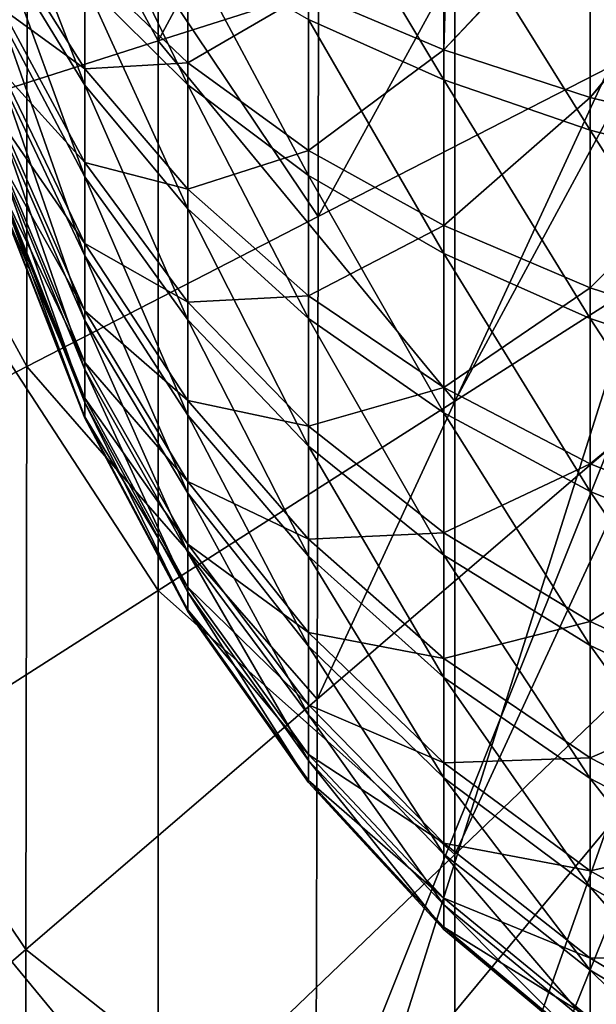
# Model space of a CAD drawing. Header units: millimetres. Extents: x -41 to 11, y -3 to 963.
# Tile 352 of 656: x -36 to -31, y 327 to 335. Entities that reach past the tile are written whole.
import ezdxf

# ---------------------------------------------------------------- set-up
doc = ezdxf.new("R2010")
doc.units = ezdxf.units.MM
doc.header["$LTSCALE"] = 65.185185
for name, color, linetype in [('2925', 7, 'CONTINUOUS'), ('2929', 7, 'CONTINUOUS'), ('3145', 7, 'CONTINUOUS'), ('3149', 7, 'CONTINUOUS'), ('3321', 7, 'CONTINUOUS'), ('3323', 7, 'CONTINUOUS'), ('3384', 7, 'CONTINUOUS'), ('3385', 7, 'CONTINUOUS'), ('691', 7, 'CONTINUOUS')]:
    doc.layers.add(name, color=color, linetype=linetype)

msp = doc.modelspace()

# ---------------------------------------------------------------- linework, layer by layer
at = {"layer": '2925', "linetype": 'Continuous'}
for points in [[(-34.6518, 335.1981, 80.9893), (-34.6518, 340, 81.0257), (-37.2415, 334.3731, 85.5088), (-34.6518, 335.1981, 80.9893)], [(-37.2415, 334.3731, 85.5088), (-34.6518, 340, 81.0257), (-37.2415, 340, 85.53), (-37.2415, 334.3731, 85.5088)], [(-32.062, 336.0227, 76.4698), (-32.062, 340, 76.5214), (-34.6518, 335.1981, 80.9893), (-32.062, 336.0227, 76.4698)], [(-34.6518, 335.1981, 80.9893), (-32.062, 340, 76.5214), (-34.6518, 340, 81.0257), (-34.6518, 335.1981, 80.9893)], [(-32.062, 332.0528, 76.3154), (-29.4723, 336.8466, 71.9503), (-32.062, 336.0227, 76.4698), (-32.062, 332.0528, 76.3154)], [(-29.4723, 333.7029, 71.7504), (-29.4723, 336.8466, 71.9503), (-32.062, 332.0528, 76.3154), (-29.4723, 333.7029, 71.7504)], [(-32.062, 332.0528, 76.3154), (-32.062, 336.0227, 76.4698), (-34.6518, 335.1981, 80.9893), (-32.062, 332.0528, 76.3154)], [(-34.6518, 330.4012, 80.8803), (-34.6518, 335.1981, 80.9893), (-37.2415, 334.3731, 85.5088), (-34.6518, 330.4012, 80.8803)], [(-34.6518, 330.4012, 80.8803), (-32.062, 332.0528, 76.3154), (-34.6518, 335.1981, 80.9893), (-34.6518, 330.4012, 80.8803)], [(-37.2415, 328.7487, 85.4452), (-34.6518, 330.4012, 80.8803), (-37.2415, 334.3731, 85.5088), (-37.2415, 328.7487, 85.4452)], [(-32.062, 328.0976, 76.0589), (-29.4723, 333.7029, 71.7504), (-32.062, 332.0528, 76.3154), (-32.062, 328.0976, 76.0589)], [(-29.4723, 330.5787, 71.4183), (-29.4723, 333.7029, 71.7504), (-32.062, 328.0976, 76.0589), (-29.4723, 330.5787, 71.4183)], [(-32.062, 328.0976, 76.0589), (-32.062, 332.0528, 76.3154), (-34.6518, 330.4012, 80.8803), (-32.062, 328.0976, 76.0589)], [(-32.062, 324.1643, 75.7017), (-29.4723, 330.5787, 71.4183), (-32.062, 328.0976, 76.0589), (-32.062, 324.1643, 75.7017)], [(-29.4723, 327.4836, 70.956), (-29.4723, 330.5787, 71.4183), (-32.062, 324.1643, 75.7017), (-29.4723, 327.4836, 70.956)], [(-34.6518, 325.6143, 80.6992), (-34.6518, 330.4012, 80.8803), (-37.2415, 328.7487, 85.4452), (-34.6518, 325.6143, 80.6992)], [(-34.6518, 325.6143, 80.6992), (-32.062, 328.0976, 76.0589), (-34.6518, 330.4012, 80.8803), (-34.6518, 325.6143, 80.6992)], [(-37.2415, 323.1297, 85.3396), (-34.6518, 325.6143, 80.6992), (-37.2415, 328.7487, 85.4452), (-37.2415, 323.1297, 85.3396)], [(-32.062, 324.1643, 75.7017), (-32.062, 328.0976, 76.0589), (-34.6518, 325.6143, 80.6992), (-32.062, 324.1643, 75.7017)], [(-29.4723, 324.4269, 70.3659), (-29.4723, 327.4836, 70.956), (-32.062, 320.2602, 75.2457), (-29.4723, 324.4269, 70.3659)], [(-32.062, 320.2602, 75.2457), (-29.4723, 327.4836, 70.956), (-32.062, 324.1643, 75.7017), (-32.062, 320.2602, 75.2457)]]:
    msp.add_3dface(points, dxfattribs=at)
at = {"layer": '2929', "linetype": 'Continuous'}
for points in [[(-34.6518, 340, 20.9743), (-34.6518, 335.1981, 21.0107), (-37.2415, 340, 16.47), (-34.6518, 340, 20.9743)], [(-37.2415, 340, 16.47), (-34.6518, 335.1981, 21.0107), (-37.2415, 334.3731, 16.4912), (-37.2415, 340, 16.47)], [(-34.6518, 340, 20.9743), (-32.062, 336.0227, 25.5302), (-34.6518, 335.1981, 21.0107), (-34.6518, 340, 20.9743)], [(-29.4723, 336.8466, 30.0497), (-29.4723, 333.7029, 30.2496), (-32.062, 332.0528, 25.6846), (-29.4723, 336.8466, 30.0497)], [(-32.062, 336.0227, 25.5302), (-29.4723, 336.8466, 30.0497), (-32.062, 332.0528, 25.6846), (-32.062, 336.0227, 25.5302)], [(-32.062, 336.0227, 25.5302), (-32.062, 332.0528, 25.6846), (-34.6518, 335.1981, 21.0107), (-32.062, 336.0227, 25.5302)], [(-34.6518, 335.1981, 21.0107), (-34.6518, 330.4012, 21.1197), (-37.2415, 334.3731, 16.4912), (-34.6518, 335.1981, 21.0107)], [(-34.6518, 335.1981, 21.0107), (-32.062, 332.0528, 25.6846), (-34.6518, 330.4012, 21.1197), (-34.6518, 335.1981, 21.0107)], [(-37.2415, 334.3731, 16.4912), (-34.6518, 330.4012, 21.1197), (-37.2415, 328.7487, 16.5548), (-37.2415, 334.3731, 16.4912)], [(-29.4723, 333.7029, 30.2496), (-29.4723, 330.5787, 30.5817), (-32.062, 328.0976, 25.9411), (-29.4723, 333.7029, 30.2496)], [(-32.062, 332.0528, 25.6846), (-29.4723, 333.7029, 30.2496), (-32.062, 328.0976, 25.9411), (-32.062, 332.0528, 25.6846)], [(-32.062, 332.0528, 25.6846), (-32.062, 328.0976, 25.9411), (-34.6518, 330.4012, 21.1197), (-32.062, 332.0528, 25.6846)], [(-29.4723, 330.5787, 30.5817), (-29.4723, 327.4836, 31.044), (-32.062, 324.1643, 26.2983), (-29.4723, 330.5787, 30.5817)], [(-32.062, 328.0976, 25.9411), (-29.4723, 330.5787, 30.5817), (-32.062, 324.1643, 26.2983), (-32.062, 328.0976, 25.9411)], [(-34.6518, 330.4012, 21.1197), (-34.6518, 325.6143, 21.3008), (-37.2415, 328.7487, 16.5548), (-34.6518, 330.4012, 21.1197)], [(-34.6518, 330.4012, 21.1197), (-32.062, 328.0976, 25.9411), (-34.6518, 325.6143, 21.3008), (-34.6518, 330.4012, 21.1197)], [(-37.2415, 328.7487, 16.5548), (-34.6518, 325.6143, 21.3008), (-37.2415, 323.1297, 16.6604), (-37.2415, 328.7487, 16.5548)], [(-32.062, 328.0976, 25.9411), (-32.062, 324.1643, 26.2983), (-34.6518, 325.6143, 21.3008), (-32.062, 328.0976, 25.9411)], [(-29.4723, 327.4836, 31.044), (-29.4723, 324.4269, 31.6341), (-32.062, 320.2602, 26.7543), (-29.4723, 327.4836, 31.044)], [(-32.062, 324.1643, 26.2983), (-29.4723, 327.4836, 31.044), (-32.062, 320.2602, 26.7543), (-32.062, 324.1643, 26.2983)]]:
    msp.add_3dface(points, dxfattribs=at)
at = {"layer": '3145', "linetype": 'Continuous'}
for points in [[(-33.2561, 333.6644, 26.1388), (-30.7066, 338.3215, 30.4624), (-33.2513, 337.8868, 26.0323), (-33.2561, 333.6644, 26.1388)], [(-30.7128, 334.9692, 30.5993), (-30.7066, 338.3215, 30.4624), (-33.2561, 333.6644, 26.1388), (-30.7128, 334.9692, 30.5993)], [(-33.2561, 333.6644, 26.1388), (-33.2513, 337.8868, 26.0323), (-35.796, 337.4507, 21.6022), (-33.2561, 333.6644, 26.1388)], [(-35.7998, 332.3551, 21.6774), (-35.796, 337.4507, 21.6022), (-38.3408, 337.0134, 17.172), (-35.7998, 332.3551, 21.6774)], [(-35.7998, 332.3551, 21.6774), (-33.2561, 333.6644, 26.1388), (-35.796, 337.4507, 21.6022), (-35.7998, 332.3551, 21.6774)], [(-38.3437, 331.0418, 17.2152), (-35.7998, 332.3551, 21.6774), (-38.3408, 337.0134, 17.172), (-38.3437, 331.0418, 17.2152)], [(-33.265, 329.4539, 26.3516), (-30.7128, 334.9692, 30.5993), (-33.2561, 333.6644, 26.1388), (-33.265, 329.4539, 26.3516)], [(-30.7243, 331.6315, 30.8733), (-30.7128, 334.9692, 30.5993), (-33.265, 329.4539, 26.3516), (-30.7243, 331.6315, 30.8733)], [(-33.265, 329.4539, 26.3516), (-33.2561, 333.6644, 26.1388), (-35.7998, 332.3551, 21.6774), (-33.265, 329.4539, 26.3516)], [(-35.8069, 327.2682, 21.8276), (-35.7998, 332.3551, 21.6774), (-38.3437, 331.0418, 17.2152), (-35.8069, 327.2682, 21.8276)], [(-35.8069, 327.2682, 21.8276), (-33.265, 329.4539, 26.3516), (-35.7998, 332.3551, 21.6774), (-35.8069, 327.2682, 21.8276)], [(-33.2772, 325.2633, 26.6707), (-30.7243, 331.6315, 30.8733), (-33.265, 329.4539, 26.3516), (-33.2772, 325.2633, 26.6707)], [(-30.7394, 328.3185, 31.2849), (-30.7243, 331.6315, 30.8733), (-33.2772, 325.2633, 26.6707), (-30.7394, 328.3185, 31.2849)], [(-38.3494, 325.0755, 17.3016), (-35.8069, 327.2682, 21.8276), (-38.3437, 331.0418, 17.2152), (-38.3494, 325.0755, 17.3016)], [(-33.2772, 325.2633, 26.6707), (-33.265, 329.4539, 26.3516), (-35.8069, 327.2682, 21.8276), (-33.2772, 325.2633, 26.6707)], [(-33.2915, 321.1006, 27.0956), (-30.7394, 328.3185, 31.2849), (-33.2772, 325.2633, 26.6707), (-33.2915, 321.1006, 27.0956)], [(-30.7565, 325.0402, 31.8339), (-30.7394, 328.3185, 31.2849), (-33.2915, 321.1006, 27.0956), (-30.7565, 325.0402, 31.8339)], [(-35.8167, 322.1957, 22.0526), (-35.8069, 327.2682, 21.8276), (-38.3494, 325.0755, 17.3016), (-35.8167, 322.1957, 22.0526)], [(-35.8167, 322.1957, 22.0526), (-33.2772, 325.2633, 26.6707), (-35.8069, 327.2682, 21.8276), (-35.8167, 322.1957, 22.0526)]]:
    msp.add_3dface(points, dxfattribs=at)
at = {"layer": '3149', "linetype": 'Continuous'}
for points in [[(-30.7066, 338.3214, 71.5376), (-30.7128, 334.9692, 71.4007), (-33.2561, 333.6644, 75.8612), (-30.7066, 338.3214, 71.5376)], [(-33.2513, 337.8868, 75.9677), (-30.7066, 338.3214, 71.5376), (-33.2561, 333.6644, 75.8612), (-33.2513, 337.8868, 75.9677)], [(-33.2513, 337.8868, 75.9677), (-33.2561, 333.6644, 75.8612), (-35.796, 337.4508, 80.3978), (-33.2513, 337.8868, 75.9677)], [(-35.796, 337.4508, 80.3978), (-35.7998, 332.3552, 80.3226), (-38.3408, 337.0134, 84.828), (-35.796, 337.4508, 80.3978)], [(-35.796, 337.4508, 80.3978), (-33.2561, 333.6644, 75.8612), (-35.7998, 332.3552, 80.3226), (-35.796, 337.4508, 80.3978)], [(-38.3408, 337.0134, 84.828), (-35.7998, 332.3552, 80.3226), (-38.3437, 331.0419, 84.7848), (-38.3408, 337.0134, 84.828)], [(-33.2561, 333.6644, 75.8612), (-30.7128, 334.9692, 71.4007), (-33.265, 329.4539, 75.6484), (-33.2561, 333.6644, 75.8612)], [(-30.7128, 334.9692, 71.4007), (-30.7243, 331.6315, 71.1267), (-33.265, 329.4539, 75.6484), (-30.7128, 334.9692, 71.4007)], [(-33.2561, 333.6644, 75.8612), (-33.265, 329.4539, 75.6484), (-35.7998, 332.3552, 80.3226), (-33.2561, 333.6644, 75.8612)], [(-35.7998, 332.3552, 80.3226), (-35.8069, 327.2682, 80.1724), (-38.3437, 331.0419, 84.7848), (-35.7998, 332.3552, 80.3226)], [(-35.7998, 332.3552, 80.3226), (-33.265, 329.4539, 75.6484), (-35.8069, 327.2682, 80.1724), (-35.7998, 332.3552, 80.3226)], [(-30.7243, 331.6315, 71.1267), (-30.7394, 328.3185, 70.7151), (-33.2772, 325.2634, 75.3293), (-30.7243, 331.6315, 71.1267)], [(-33.265, 329.4539, 75.6484), (-30.7243, 331.6315, 71.1267), (-33.2772, 325.2634, 75.3293), (-33.265, 329.4539, 75.6484)], [(-38.3437, 331.0419, 84.7848), (-35.8069, 327.2682, 80.1724), (-38.3494, 325.0755, 84.6984), (-38.3437, 331.0419, 84.7848)], [(-33.265, 329.4539, 75.6484), (-33.2772, 325.2634, 75.3293), (-35.8069, 327.2682, 80.1724), (-33.265, 329.4539, 75.6484)], [(-30.7394, 328.3185, 70.7151), (-30.7565, 325.0402, 70.1661), (-33.2915, 321.1006, 74.9044), (-30.7394, 328.3185, 70.7151)], [(-33.2772, 325.2634, 75.3293), (-30.7394, 328.3185, 70.7151), (-33.2915, 321.1006, 74.9044), (-33.2772, 325.2634, 75.3293)], [(-35.8069, 327.2682, 80.1724), (-35.8167, 322.1957, 79.9474), (-38.3494, 325.0755, 84.6984), (-35.8069, 327.2682, 80.1724)], [(-35.8069, 327.2682, 80.1724), (-33.2772, 325.2634, 75.3293), (-35.8167, 322.1957, 79.9474), (-35.8069, 327.2682, 80.1724)]]:
    msp.add_3dface(points, dxfattribs=at)
at = {"layer": '3321', "linetype": 'Continuous'}
for points in [[(9.125, 297.5, 93.5), (9.125, 382.5, 93.5), (-40.875, 297.5, 93.5), (9.125, 297.5, 93.5)], [(9.125, 382.5, 93.5), (-40.875, 382.5, 93.5), (-40.875, 297.5, 93.5), (9.125, 382.5, 93.5)]]:
    msp.add_3dface(points, dxfattribs=at)
at = {"layer": '3323', "linetype": 'Continuous'}
for points in [[(-40.875, 382.5, 8.5), (9.125, 297.5, 8.5), (-40.875, 297.5, 8.5), (-40.875, 382.5, 8.5)], [(9.125, 382.5, 8.5), (9.125, 297.5, 8.5), (-40.875, 382.5, 8.5), (9.125, 382.5, 8.5)]]:
    msp.add_3dface(points, dxfattribs=at)
at = {"layer": '3384', "linetype": 'Continuous'}
for points in [[(-40.875, 300.2, 90.8), (-40.875, 379.8, 90.8), (-15.675, 300.2, 90.8), (-40.875, 300.2, 90.8)], [(-40.875, 379.8, 90.8), (-15.675, 379.8, 90.8), (-15.675, 300.2, 90.8), (-40.875, 379.8, 90.8)]]:
    msp.add_3dface(points, dxfattribs=at)
at = {"layer": '3385', "linetype": 'Continuous'}
for points in [[(-15.675, 379.8, 11.2), (-40.875, 300.2, 11.2), (-15.675, 300.2, 11.2), (-15.675, 379.8, 11.2)], [(-40.875, 379.8, 11.2), (-40.875, 300.2, 11.2), (-15.675, 379.8, 11.2), (-40.875, 379.8, 11.2)]]:
    msp.add_3dface(points, dxfattribs=at)
at = {"layer": '691', "linetype": 'Continuous'}
for points in [[(-32.1594, 336.4689, 38.9279), (-32.1594, 334.858, 39.5212), (-33.3411, 336.8299, 40.162), (-32.1594, 336.4689, 38.9279)], [(-33.3411, 336.8299, 40.162), (-32.1594, 334.858, 39.5212), (-33.3411, 335.3836, 40.6946), (-33.3411, 336.8299, 40.162)], [(-36.0167, 336.6912, 45.6958), (-35.2933, 334.8114, 44.7686), (-36.0167, 335.9998, 46.1958), (-36.0167, 336.6912, 45.6958)], [(-35.2933, 335.7082, 44.1201), (-35.2933, 334.8114, 44.7686), (-36.0167, 336.6912, 45.6958), (-35.2933, 335.7082, 44.1201)], [(-34.3945, 335.9948, 42.0591), (-34.3945, 334.8147, 42.6878), (-35.2933, 336.685, 43.5998), (-34.3945, 335.9948, 42.0591)], [(-35.2933, 336.685, 43.5998), (-34.3945, 334.8147, 42.6878), (-35.2933, 335.7082, 44.1201), (-35.2933, 336.685, 43.5998)], [(-32.1594, 335.1206, 62.5929), (-32.1595, 336.7446, 63.1492), (-33.3411, 335.6194, 61.4078), (-32.1594, 335.1206, 62.5929)], [(-32.1595, 336.7446, 63.1492), (-32.1594, 335.1206, 62.5929), (-32.1116, 336.7329, 63.1931), (-32.1595, 336.7446, 63.1492)], [(-32.1116, 336.7329, 63.1931), (-32.1594, 335.1206, 62.5929), (-30.8965, 336.4704, 64.1728), (-32.1116, 336.7329, 63.1931)], [(-32.1594, 335.1206, 62.5929), (-30.8824, 336.4677, 64.1827), (-30.8965, 336.4704, 64.1728), (-32.1594, 335.1206, 62.5929)], [(-32.1594, 336.4689, 38.9279), (-30.8823, 334.4205, 38.5447), (-32.1594, 334.858, 39.5212), (-32.1594, 336.4689, 38.9279)], [(-30.8823, 336.1685, 37.901), (-30.8823, 334.4205, 38.5447), (-32.1594, 336.4689, 38.9279), (-30.8823, 336.1685, 37.901)], [(-30.8823, 334.7055, 63.5791), (-30.8824, 336.4677, 64.1827), (-32.1594, 335.1206, 62.5929), (-30.8823, 334.7055, 63.5791)], [(-30.8824, 336.4677, 64.1827), (-30.8823, 334.7055, 63.5791), (-29.5995, 336.2558, 64.9734), (-30.8824, 336.4677, 64.1827)], [(-30.8823, 334.7055, 63.5791), (-29.5447, 336.248, 65.0025), (-29.5995, 336.2558, 64.9734), (-30.8823, 334.7055, 63.5791)], [(-34.3945, 335.0053, 59.4281), (-34.3945, 336.1994, 60.0297), (-35.2933, 335.866, 57.9758), (-34.3945, 335.0053, 59.4281)], [(-34.3945, 335.0053, 59.4281), (-33.3411, 335.6194, 61.4078), (-34.3945, 336.1994, 60.0297), (-34.3945, 335.0053, 59.4281)], [(-29.5436, 334.3761, 64.3617), (-29.5447, 336.248, 65.0025), (-30.8823, 334.7055, 63.5791), (-29.5436, 334.3761, 64.3617)], [(-29.5436, 335.9301, 37.086), (-29.5436, 334.0734, 37.7697), (-30.8823, 336.1685, 37.901), (-29.5436, 335.9301, 37.086)], [(-30.8823, 336.1685, 37.901), (-29.5436, 334.0734, 37.7697), (-30.8823, 334.4205, 38.5447), (-30.8823, 336.1685, 37.901)], [(-36.0167, 335.48, 55.3188), (-35.2933, 334.9546, 57.3479), (-36.0167, 336.1101, 55.894), (-36.0167, 335.48, 55.3188)], [(-35.2933, 334.9546, 57.3479), (-35.2933, 335.866, 57.9758), (-36.0167, 336.1101, 55.894), (-35.2933, 334.9546, 57.3479)], [(-36.0167, 335.9998, 46.1958), (-35.2933, 334.0112, 45.5332), (-36.0167, 335.3828, 46.7852), (-36.0167, 335.9998, 46.1958)], [(-35.2933, 334.8114, 44.7686), (-35.2933, 334.0112, 45.5332), (-36.0167, 335.9998, 46.1958), (-35.2933, 334.8114, 44.7686)], [(-33.3411, 335.3836, 40.6946), (-33.3411, 334.0234, 41.4192), (-34.3945, 335.9948, 42.0591), (-33.3411, 335.3836, 40.6946)], [(-34.3945, 335.9948, 42.0591), (-33.3411, 334.0234, 41.4192), (-34.3945, 334.8147, 42.6878), (-34.3945, 335.9948, 42.0591)], [(-35.2933, 334.9546, 57.3479), (-34.3945, 335.0053, 59.4281), (-35.2933, 335.866, 57.9758), (-35.2933, 334.9546, 57.3479)], [(-34.3945, 334.8147, 42.6878), (-34.3945, 333.7311, 43.4712), (-35.2933, 335.7082, 44.1201), (-34.3945, 334.8147, 42.6878)], [(-35.2933, 335.7082, 44.1201), (-34.3945, 333.7311, 43.4712), (-35.2933, 334.8114, 44.7686), (-35.2933, 335.7082, 44.1201)], [(-33.3411, 334.243, 60.7143), (-33.3411, 335.6194, 61.4078), (-34.3945, 335.0053, 59.4281), (-33.3411, 334.243, 60.7143)], [(-33.3411, 334.243, 60.7143), (-32.1594, 335.1206, 62.5929), (-33.3411, 335.6194, 61.4078), (-33.3411, 334.243, 60.7143)], [(-36.0167, 334.934, 54.6631), (-35.2933, 334.1372, 56.6017), (-36.0167, 335.48, 55.3188), (-36.0167, 334.934, 54.6631)], [(-35.2933, 334.1372, 56.6017), (-35.2933, 334.9546, 57.3479), (-36.0167, 335.48, 55.3188), (-35.2933, 334.1372, 56.6017)], [(-36.0167, 335.3828, 46.7852), (-35.2933, 333.3226, 46.3996), (-36.0167, 334.8519, 47.4532), (-36.0167, 335.3828, 46.7852)], [(-35.2933, 334.0112, 45.5332), (-35.2933, 333.3226, 46.3996), (-36.0167, 335.3828, 46.7852), (-35.2933, 334.0112, 45.5332)], [(-32.1594, 334.858, 39.5212), (-32.1594, 333.3428, 40.3283), (-33.3411, 335.3836, 40.6946), (-32.1594, 334.858, 39.5212)], [(-33.3411, 335.3836, 40.6946), (-32.1594, 333.3428, 40.3283), (-33.3411, 334.0234, 41.4192), (-33.3411, 335.3836, 40.6946)], [(-32.1594, 333.5875, 61.8205), (-32.1594, 335.1206, 62.5929), (-33.3411, 334.243, 60.7143), (-32.1594, 333.5875, 61.8205)], [(-32.1594, 333.5875, 61.8205), (-30.8823, 334.7055, 63.5791), (-32.1594, 335.1206, 62.5929), (-32.1594, 333.5875, 61.8205)], [(-34.3945, 333.9042, 58.6695), (-34.3945, 335.0053, 59.4281), (-35.2933, 334.9546, 57.3479), (-34.3945, 333.9042, 58.6695)], [(-34.3945, 333.9042, 58.6695), (-33.3411, 334.243, 60.7143), (-34.3945, 335.0053, 59.4281), (-34.3945, 333.9042, 58.6695)], [(-36.0167, 334.4824, 53.9391), (-35.2933, 333.4291, 55.7513), (-36.0167, 334.934, 54.6631), (-36.0167, 334.4824, 53.9391)], [(-35.2933, 333.4291, 55.7513), (-35.2933, 334.1372, 56.6017), (-36.0167, 334.934, 54.6631), (-35.2933, 333.4291, 55.7513)], [(-35.2933, 334.1372, 56.6017), (-34.3945, 333.9042, 58.6695), (-35.2933, 334.9546, 57.3479), (-35.2933, 334.1372, 56.6017)], [(-35.2933, 333.3226, 46.3996), (-35.2933, 332.7584, 47.3516), (-36.0167, 334.8519, 47.4532), (-35.2933, 333.3226, 46.3996)], [(-36.0167, 334.8519, 47.4532), (-35.2933, 332.7584, 47.3516), (-36.0167, 334.4169, 48.1872), (-36.0167, 334.8519, 47.4532)], [(-35.2933, 334.8114, 44.7686), (-34.3945, 332.7644, 44.395), (-35.2933, 334.0112, 45.5332), (-35.2933, 334.8114, 44.7686)], [(-34.3945, 333.7311, 43.4712), (-34.3945, 332.7644, 44.395), (-35.2933, 334.8114, 44.7686), (-34.3945, 333.7311, 43.4712)], [(-33.3411, 334.0234, 41.4192), (-33.3411, 332.7745, 42.3223), (-34.3945, 334.8147, 42.6878), (-33.3411, 334.0234, 41.4192)], [(-34.3945, 334.8147, 42.6878), (-33.3411, 332.7745, 42.3223), (-34.3945, 333.7311, 43.4712), (-34.3945, 334.8147, 42.6878)], [(-32.1594, 334.858, 39.5212), (-30.8823, 332.7765, 39.4204), (-32.1594, 333.3428, 40.3283), (-32.1594, 334.858, 39.5212)], [(-30.8823, 334.4205, 38.5447), (-30.8823, 332.7765, 39.4204), (-32.1594, 334.858, 39.5212), (-30.8823, 334.4205, 38.5447)], [(-30.8823, 333.042, 62.741), (-30.8823, 334.7055, 63.5791), (-32.1594, 333.5875, 61.8205), (-30.8823, 333.042, 62.741)], [(-30.8823, 333.042, 62.741), (-29.5436, 334.3761, 64.3617), (-30.8823, 334.7055, 63.5791), (-30.8823, 333.042, 62.741)], [(-36.0167, 334.1336, 53.1604), (-35.2933, 332.8433, 54.8123), (-36.0167, 334.4824, 53.9391), (-36.0167, 334.1336, 53.1604)], [(-35.2933, 332.8433, 54.8123), (-35.2933, 333.4291, 55.7513), (-36.0167, 334.4824, 53.9391), (-35.2933, 332.8433, 54.8123)], [(-35.2933, 332.7584, 47.3516), (-35.2933, 332.329, 48.3717), (-36.0167, 334.4169, 48.1872), (-35.2933, 332.7584, 47.3516)], [(-36.0167, 334.4169, 48.1872), (-35.2933, 332.329, 48.3717), (-36.0167, 334.0859, 48.9737), (-36.0167, 334.4169, 48.1872)], [(-30.8823, 334.4205, 38.5447), (-29.5436, 332.3271, 38.7), (-30.8823, 332.7765, 39.4204), (-30.8823, 334.4205, 38.5447)], [(-29.5436, 334.0734, 37.7697), (-29.5436, 332.3271, 38.7), (-30.8823, 334.4205, 38.5447), (-29.5436, 334.0734, 37.7697)], [(-29.5436, 332.609, 63.4715), (-29.5436, 334.3761, 64.3617), (-30.8823, 333.042, 62.741), (-29.5436, 332.609, 63.4715)], [(-33.3411, 332.9739, 59.84), (-33.3411, 334.243, 60.7143), (-34.3945, 333.9042, 58.6695), (-33.3411, 332.9739, 59.84)], [(-33.3411, 332.9739, 59.84), (-32.1594, 333.5875, 61.8205), (-33.3411, 334.243, 60.7143), (-33.3411, 332.9739, 59.84)], [(-36.0167, 333.894, 52.3415), (-35.2933, 332.3909, 53.8022), (-36.0167, 334.1336, 53.1604), (-36.0167, 333.894, 52.3415)], [(-35.2933, 332.3909, 53.8022), (-35.2933, 332.8433, 54.8123), (-36.0167, 334.1336, 53.1604), (-35.2933, 332.3909, 53.8022)], [(-35.2933, 333.4291, 55.7513), (-34.3945, 332.9166, 57.768), (-35.2933, 334.1372, 56.6017), (-35.2933, 333.4291, 55.7513)], [(-34.3945, 332.9166, 57.768), (-34.3945, 333.9042, 58.6695), (-35.2933, 334.1372, 56.6017), (-34.3945, 332.9166, 57.768)], [(-36.0167, 334.0859, 48.9737), (-35.2933, 332.0426, 49.4407), (-36.0167, 333.8651, 49.7978), (-36.0167, 334.0859, 48.9737)], [(-35.2933, 332.329, 48.3717), (-35.2933, 332.0426, 49.4407), (-36.0167, 334.0859, 48.9737), (-35.2933, 332.329, 48.3717)], [(-32.1594, 333.3428, 40.3283), (-32.1594, 331.9517, 41.3342), (-33.3411, 334.0234, 41.4192), (-32.1594, 333.3428, 40.3283)], [(-33.3411, 334.0234, 41.4192), (-32.1594, 331.9517, 41.3342), (-33.3411, 332.7745, 42.3223), (-33.3411, 334.0234, 41.4192)], [(-35.2933, 334.0112, 45.5332), (-34.3945, 331.9324, 45.4417), (-35.2933, 333.3226, 46.3996), (-35.2933, 334.0112, 45.5332)], [(-34.3945, 332.7644, 44.395), (-34.3945, 331.9324, 45.4417), (-35.2933, 334.0112, 45.5332), (-34.3945, 332.7644, 44.395)], [(-36.0167, 333.7682, 51.4976), (-35.2933, 332.0802, 52.74), (-36.0167, 333.894, 52.3415), (-36.0167, 333.7682, 51.4976)], [(-35.2933, 332.0802, 52.74), (-35.2933, 332.3909, 53.8022), (-36.0167, 333.894, 52.3415), (-35.2933, 332.0802, 52.74)], [(-36.0167, 333.8651, 49.7978), (-35.2933, 331.9044, 50.5388), (-36.0167, 333.7585, 50.6444), (-36.0167, 333.8651, 49.7978)], [(-35.2933, 332.0426, 49.4407), (-35.2933, 331.9044, 50.5388), (-36.0167, 333.8651, 49.7978), (-35.2933, 332.0426, 49.4407)], [(-34.3945, 332.9166, 57.768), (-33.3411, 332.9739, 59.84), (-34.3945, 333.9042, 58.6695), (-34.3945, 332.9166, 57.768)], [(-36.0167, 333.7585, 50.6444), (-35.2933, 331.917, 51.6454), (-36.0167, 333.7682, 51.4976), (-36.0167, 333.7585, 50.6444)], [(-35.2933, 331.917, 51.6454), (-35.2933, 332.0802, 52.74), (-36.0167, 333.7682, 51.4976), (-35.2933, 331.917, 51.6454)], [(-35.2933, 331.9044, 50.5388), (-35.2933, 331.917, 51.6454), (-36.0167, 333.7585, 50.6444), (-35.2933, 331.9044, 50.5388)], [(-33.3411, 332.7745, 42.3223), (-33.3411, 331.6601, 43.387), (-34.3945, 333.7311, 43.4712), (-33.3411, 332.7745, 42.3223)], [(-34.3945, 333.7311, 43.4712), (-33.3411, 331.6601, 43.387), (-34.3945, 332.7644, 44.395), (-34.3945, 333.7311, 43.4712)], [(-32.1594, 332.1738, 60.8465), (-32.1594, 333.5875, 61.8205), (-33.3411, 332.9739, 59.84), (-32.1594, 332.1738, 60.8465)], [(-32.1594, 332.1738, 60.8465), (-30.8823, 333.042, 62.741), (-32.1594, 333.5875, 61.8205), (-32.1594, 332.1738, 60.8465)], [(-35.2933, 332.8433, 54.8123), (-34.3945, 332.061, 56.7405), (-35.2933, 333.4291, 55.7513), (-35.2933, 332.8433, 54.8123)], [(-34.3945, 332.061, 56.7405), (-34.3945, 332.9166, 57.768), (-35.2933, 333.4291, 55.7513), (-34.3945, 332.061, 56.7405)], [(-32.1594, 333.3428, 40.3283), (-30.8823, 331.267, 40.5119), (-32.1594, 331.9517, 41.3342), (-32.1594, 333.3428, 40.3283)], [(-30.8823, 332.7765, 39.4204), (-30.8823, 331.267, 40.5119), (-32.1594, 333.3428, 40.3283), (-30.8823, 332.7765, 39.4204)], [(-35.2933, 333.3226, 46.3996), (-34.3945, 331.2507, 46.5921), (-35.2933, 332.7584, 47.3516), (-35.2933, 333.3226, 46.3996)], [(-34.3945, 331.9324, 45.4417), (-34.3945, 331.2507, 46.5921), (-35.2933, 333.3226, 46.3996), (-34.3945, 331.9324, 45.4417)], [(-30.8823, 331.508, 61.6842), (-30.8823, 333.042, 62.741), (-32.1594, 332.1738, 60.8465), (-30.8823, 331.508, 61.6842)], [(-30.8823, 331.508, 61.6842), (-29.5436, 332.609, 63.4715), (-30.8823, 333.042, 62.741), (-30.8823, 331.508, 61.6842)], [(-33.3411, 331.8356, 58.8009), (-33.3411, 332.9739, 59.84), (-34.3945, 332.9166, 57.768), (-33.3411, 331.8356, 58.8009)], [(-34.3945, 332.061, 56.7405), (-33.3411, 331.8356, 58.8009), (-34.3945, 332.9166, 57.768), (-34.3945, 332.061, 56.7405)], [(-33.3411, 331.8356, 58.8009), (-32.1594, 332.1738, 60.8465), (-33.3411, 332.9739, 59.84), (-33.3411, 331.8356, 58.8009)], [(-35.2933, 332.3909, 53.8022), (-34.3945, 331.3533, 55.606), (-35.2933, 332.8433, 54.8123), (-35.2933, 332.3909, 53.8022)], [(-34.3945, 331.3533, 55.606), (-34.3945, 332.061, 56.7405), (-35.2933, 332.8433, 54.8123), (-34.3945, 331.3533, 55.606)], [(-34.3945, 331.2507, 46.5921), (-34.3945, 330.732, 47.8245), (-35.2933, 332.7584, 47.3516), (-34.3945, 331.2507, 46.5921)], [(-35.2933, 332.7584, 47.3516), (-34.3945, 330.732, 47.8245), (-35.2933, 332.329, 48.3717), (-35.2933, 332.7584, 47.3516)], [(-33.3411, 331.6601, 43.387), (-33.3411, 330.7012, 44.5935), (-34.3945, 332.7644, 44.395), (-33.3411, 331.6601, 43.387)], [(-34.3945, 332.7644, 44.395), (-33.3411, 330.7012, 44.5935), (-34.3945, 331.9324, 45.4417), (-34.3945, 332.7644, 44.395)], [(-32.1594, 331.9517, 41.3342), (-32.1594, 330.7105, 42.5201), (-33.3411, 332.7745, 42.3223), (-32.1594, 331.9517, 41.3342)], [(-33.3411, 332.7745, 42.3223), (-32.1594, 330.7105, 42.5201), (-33.3411, 331.6601, 43.387), (-33.3411, 332.7745, 42.3223)], [(-30.8823, 332.7765, 39.4204), (-29.5436, 330.7237, 39.8593), (-30.8823, 331.267, 40.5119), (-30.8823, 332.7765, 39.4204)], [(-29.5436, 332.3271, 38.7), (-29.5436, 330.7237, 39.8593), (-30.8823, 332.7765, 39.4204), (-29.5436, 332.3271, 38.7)], [(-29.5436, 330.9797, 62.3489), (-29.5436, 332.609, 63.4715), (-30.8823, 331.508, 61.6842), (-29.5436, 330.9797, 62.3489)], [(-35.2933, 332.0802, 52.74), (-34.3945, 330.8066, 54.3857), (-35.2933, 332.3909, 53.8022), (-35.2933, 332.0802, 52.74)], [(-34.3945, 330.8066, 54.3857), (-34.3945, 331.3533, 55.606), (-35.2933, 332.3909, 53.8022), (-34.3945, 330.8066, 54.3857)], [(-35.2933, 332.329, 48.3717), (-34.3945, 330.3859, 49.1161), (-35.2933, 332.0426, 49.4407), (-35.2933, 332.329, 48.3717)], [(-34.3945, 330.732, 47.8245), (-34.3945, 330.3859, 49.1161), (-35.2933, 332.329, 48.3717), (-34.3945, 330.732, 47.8245)], [(-32.1594, 330.9059, 59.6892), (-32.1594, 332.1738, 60.8465), (-33.3411, 331.8356, 58.8009), (-32.1594, 330.9059, 59.6892)], [(-32.1594, 330.9059, 59.6892), (-30.8823, 331.508, 61.6842), (-32.1594, 332.1738, 60.8465), (-32.1594, 330.9059, 59.6892)], [(-35.2933, 331.917, 51.6454), (-34.3945, 330.4313, 53.1023), (-35.2933, 332.0802, 52.74), (-35.2933, 331.917, 51.6454)], [(-34.3945, 330.4313, 53.1023), (-34.3945, 330.8066, 54.3857), (-35.2933, 332.0802, 52.74), (-34.3945, 330.4313, 53.1023)], [(-35.2933, 332.0426, 49.4407), (-34.3945, 330.2189, 50.4427), (-35.2933, 331.9044, 50.5388), (-35.2933, 332.0426, 49.4407)], [(-34.3945, 330.3859, 49.1161), (-34.3945, 330.2189, 50.4427), (-35.2933, 332.0426, 49.4407), (-34.3945, 330.3859, 49.1161)], [(-33.3411, 330.8494, 57.6165), (-33.3411, 331.8356, 58.8009), (-34.3945, 332.061, 56.7405), (-33.3411, 330.8494, 57.6165)], [(-34.3945, 331.3533, 55.606), (-33.3411, 330.8494, 57.6165), (-34.3945, 332.061, 56.7405), (-34.3945, 331.3533, 55.606)], [(-35.2933, 331.9044, 50.5388), (-34.3945, 330.2341, 51.7798), (-35.2933, 331.917, 51.6454), (-35.2933, 331.9044, 50.5388)], [(-34.3945, 330.2341, 51.7798), (-34.3945, 330.4313, 53.1023), (-35.2933, 331.917, 51.6454), (-34.3945, 330.2341, 51.7798)], [(-34.3945, 330.2189, 50.4427), (-34.3945, 330.2341, 51.7798), (-35.2933, 331.9044, 50.5388), (-34.3945, 330.2189, 50.4427)], [(-33.3411, 330.7012, 44.5935), (-33.3411, 329.9154, 45.9194), (-34.3945, 331.9324, 45.4417), (-33.3411, 330.7012, 44.5935)], [(-34.3945, 331.9324, 45.4417), (-33.3411, 329.9154, 45.9194), (-34.3945, 331.2507, 46.5921), (-34.3945, 331.9324, 45.4417)], [(-30.8823, 331.267, 40.5119), (-30.8823, 329.9202, 41.7987), (-32.1594, 331.9517, 41.3342), (-30.8823, 331.267, 40.5119)], [(-32.1594, 331.9517, 41.3342), (-30.8823, 329.9202, 41.7987), (-32.1594, 330.7105, 42.5201), (-32.1594, 331.9517, 41.3342)], [(-33.3411, 330.8494, 57.6165), (-32.1594, 330.9059, 59.6892), (-33.3411, 331.8356, 58.8009), (-33.3411, 330.8494, 57.6165)], [(-32.1594, 330.7105, 42.5201), (-32.1594, 329.6423, 43.864), (-33.3411, 331.6601, 43.387), (-32.1594, 330.7105, 42.5201)], [(-33.3411, 331.6601, 43.387), (-32.1594, 329.6423, 43.864), (-33.3411, 330.7012, 44.5935), (-33.3411, 331.6601, 43.387)], [(-30.8823, 330.1323, 60.4283), (-30.8823, 331.508, 61.6842), (-32.1594, 330.9059, 59.6892), (-30.8823, 330.1323, 60.4283)], [(-30.8823, 330.1323, 60.4283), (-29.5436, 330.9797, 62.3489), (-30.8823, 331.508, 61.6842), (-30.8823, 330.1323, 60.4283)], [(-34.3945, 330.8066, 54.3857), (-33.3411, 330.0337, 56.3089), (-34.3945, 331.3533, 55.606), (-34.3945, 330.8066, 54.3857)], [(-33.3411, 330.0337, 56.3089), (-33.3411, 330.8494, 57.6165), (-34.3945, 331.3533, 55.606), (-33.3411, 330.0337, 56.3089)], [(-29.5436, 330.7237, 39.8593), (-29.5436, 329.2931, 41.2262), (-30.8823, 331.267, 40.5119), (-29.5436, 330.7237, 39.8593)], [(-30.8823, 331.267, 40.5119), (-29.5436, 329.2931, 41.2262), (-30.8823, 329.9202, 41.7987), (-30.8823, 331.267, 40.5119)], [(-33.3411, 329.9154, 45.9194), (-33.3411, 329.3175, 47.3399), (-34.3945, 331.2507, 46.5921), (-33.3411, 329.9154, 45.9194)], [(-34.3945, 331.2507, 46.5921), (-33.3411, 329.3175, 47.3399), (-34.3945, 330.732, 47.8245), (-34.3945, 331.2507, 46.5921)], [(-29.5436, 329.5183, 61.015), (-29.5436, 330.9797, 62.3489), (-30.8823, 330.1323, 60.4283), (-29.5436, 329.5183, 61.015)], [(-32.1594, 329.8075, 58.3699), (-32.1594, 330.9059, 59.6892), (-33.3411, 330.8494, 57.6165), (-32.1594, 329.8075, 58.3699)], [(-33.3411, 330.0337, 56.3089), (-32.1594, 329.8075, 58.3699), (-33.3411, 330.8494, 57.6165), (-33.3411, 330.0337, 56.3089)], [(-32.1594, 329.8075, 58.3699), (-30.8823, 330.1323, 60.4283), (-32.1594, 330.9059, 59.6892), (-32.1594, 329.8075, 58.3699)], [(-33.3411, 329.4036, 54.9024), (-33.3411, 330.0337, 56.3089), (-34.3945, 330.8066, 54.3857), (-33.3411, 329.4036, 54.9024)], [(-34.3945, 330.4313, 53.1023), (-33.3411, 329.4036, 54.9024), (-34.3945, 330.8066, 54.3857), (-34.3945, 330.4313, 53.1023)], [(-33.3411, 329.3175, 47.3399), (-33.3411, 328.9187, 48.8285), (-34.3945, 330.732, 47.8245), (-33.3411, 329.3175, 47.3399)], [(-34.3945, 330.732, 47.8245), (-33.3411, 328.9187, 48.8285), (-34.3945, 330.3859, 49.1161), (-34.3945, 330.732, 47.8245)], [(-32.1594, 329.6423, 43.864), (-32.1594, 328.7671, 45.3408), (-33.3411, 330.7012, 44.5935), (-32.1594, 329.6423, 43.864)], [(-33.3411, 330.7012, 44.5935), (-32.1594, 328.7671, 45.3408), (-33.3411, 329.9154, 45.9194), (-33.3411, 330.7012, 44.5935)], [(-30.8823, 329.9202, 41.7987), (-30.8823, 328.7612, 43.2569), (-32.1594, 330.7105, 42.5201), (-30.8823, 329.9202, 41.7987)], [(-32.1594, 330.7105, 42.5201), (-30.8823, 328.7612, 43.2569), (-32.1594, 329.6423, 43.864), (-32.1594, 330.7105, 42.5201)], [(-33.3411, 328.971, 53.4231), (-33.3411, 329.4036, 54.9024), (-34.3945, 330.4313, 53.1023), (-33.3411, 328.971, 53.4231)], [(-34.3945, 330.2341, 51.7798), (-33.3411, 328.971, 53.4231), (-34.3945, 330.4313, 53.1023), (-34.3945, 330.2341, 51.7798)], [(-33.3411, 328.9187, 48.8285), (-33.3411, 328.7262, 50.3577), (-34.3945, 330.3859, 49.1161), (-33.3411, 328.9187, 48.8285)], [(-34.3945, 330.3859, 49.1161), (-33.3411, 328.7262, 50.3577), (-34.3945, 330.2189, 50.4427), (-34.3945, 330.3859, 49.1161)], [(-33.3411, 328.7437, 51.8988), (-33.3411, 328.971, 53.4231), (-34.3945, 330.2341, 51.7798), (-33.3411, 328.7437, 51.8988)], [(-34.3945, 330.2189, 50.4427), (-33.3411, 328.7437, 51.8988), (-34.3945, 330.2341, 51.7798), (-34.3945, 330.2189, 50.4427)], [(-33.3411, 328.7262, 50.3577), (-33.3411, 328.7437, 51.8988), (-34.3945, 330.2189, 50.4427), (-33.3411, 328.7262, 50.3577)], [(-30.8823, 328.9404, 58.9969), (-30.8823, 330.1323, 60.4283), (-32.1594, 329.8075, 58.3699), (-30.8823, 328.9404, 58.9969)], [(-30.8823, 328.9404, 58.9969), (-29.5436, 329.5183, 61.015), (-30.8823, 330.1323, 60.4283), (-30.8823, 328.9404, 58.9969)], [(-32.1594, 328.8989, 56.9134), (-32.1594, 329.8075, 58.3699), (-33.3411, 330.0337, 56.3089), (-32.1594, 328.8989, 56.9134)], [(-33.3411, 329.4036, 54.9024), (-32.1594, 328.8989, 56.9134), (-33.3411, 330.0337, 56.3089), (-33.3411, 329.4036, 54.9024)], [(-32.1594, 328.7671, 45.3408), (-32.1594, 328.1012, 46.9231), (-33.3411, 329.9154, 45.9194), (-32.1594, 328.7671, 45.3408)], [(-33.3411, 329.9154, 45.9194), (-32.1594, 328.1012, 46.9231), (-33.3411, 329.3175, 47.3399), (-33.3411, 329.9154, 45.9194)], [(-30.8823, 329.9202, 41.7987), (-29.5436, 328.0619, 42.7752), (-30.8823, 328.7612, 43.2569), (-30.8823, 329.9202, 41.7987)], [(-29.5436, 329.2931, 41.2262), (-29.5436, 328.0619, 42.7752), (-30.8823, 329.9202, 41.7987), (-29.5436, 329.2931, 41.2262)], [(-32.1594, 328.8989, 56.9134), (-30.8823, 328.9404, 58.9969), (-32.1594, 329.8075, 58.3699), (-32.1594, 328.8989, 56.9134)], [(-32.1594, 329.6423, 43.864), (-30.8823, 327.8116, 44.8594), (-32.1594, 328.7671, 45.3408), (-32.1594, 329.6423, 43.864)], [(-30.8823, 328.7612, 43.2569), (-30.8823, 327.8116, 44.8594), (-32.1594, 329.6423, 43.864), (-30.8823, 328.7612, 43.2569)], [(-29.5436, 328.2523, 59.4944), (-29.5436, 329.5183, 61.015), (-30.8823, 328.9404, 58.9969), (-29.5436, 328.2523, 59.4944)], [(-32.1594, 328.1971, 55.3467), (-32.1594, 328.8989, 56.9134), (-33.3411, 329.4036, 54.9024), (-32.1594, 328.1971, 55.3467)], [(-33.3411, 328.971, 53.4231), (-32.1594, 328.1971, 55.3467), (-33.3411, 329.4036, 54.9024), (-33.3411, 328.971, 53.4231)], [(-32.1594, 328.1012, 46.9231), (-32.1594, 327.6569, 48.5813), (-33.3411, 329.3175, 47.3399), (-32.1594, 328.1012, 46.9231)], [(-33.3411, 329.3175, 47.3399), (-32.1594, 327.6569, 48.5813), (-33.3411, 328.9187, 48.8285), (-33.3411, 329.3175, 47.3399)], [(-33.3411, 328.7437, 51.8988), (-32.1594, 327.7151, 53.6991), (-33.3411, 328.971, 53.4231), (-33.3411, 328.7437, 51.8988)], [(-32.1594, 327.7151, 53.6991), (-32.1594, 328.1971, 55.3467), (-33.3411, 328.971, 53.4231), (-32.1594, 327.7151, 53.6991)], [(-32.1594, 327.6569, 48.5813), (-32.1594, 327.4425, 50.2845), (-33.3411, 328.9187, 48.8285), (-32.1594, 327.6569, 48.5813)], [(-33.3411, 328.9187, 48.8285), (-32.1594, 327.4425, 50.2845), (-33.3411, 328.7262, 50.3577), (-33.3411, 328.9187, 48.8285)], [(-30.8823, 327.9545, 57.4164), (-30.8823, 328.9404, 58.9969), (-32.1594, 328.8989, 56.9134), (-30.8823, 327.9545, 57.4164)], [(-32.1594, 328.1971, 55.3467), (-30.8823, 327.9545, 57.4164), (-32.1594, 328.8989, 56.9134), (-32.1594, 328.1971, 55.3467)], [(-30.8823, 327.9545, 57.4164), (-29.5436, 328.2523, 59.4944), (-30.8823, 328.9404, 58.9969), (-30.8823, 327.9545, 57.4164)], [(-32.1594, 327.462, 52.0011), (-32.1594, 327.7151, 53.6991), (-33.3411, 328.7437, 51.8988), (-32.1594, 327.462, 52.0011)], [(-33.3411, 328.7262, 50.3577), (-32.1594, 327.462, 52.0011), (-33.3411, 328.7437, 51.8988), (-33.3411, 328.7262, 50.3577)], [(-32.1594, 327.4425, 50.2845), (-32.1594, 327.462, 52.0011), (-33.3411, 328.7262, 50.3577), (-32.1594, 327.4425, 50.2845)], [(-32.1594, 328.7671, 45.3408), (-30.8823, 327.0889, 46.5763), (-32.1594, 328.1012, 46.9231), (-32.1594, 328.7671, 45.3408)], [(-30.8823, 327.8116, 44.8594), (-30.8823, 327.0889, 46.5763), (-32.1594, 328.7671, 45.3408), (-30.8823, 327.8116, 44.8594)], [(-29.5436, 328.0619, 42.7752), (-29.5436, 327.0532, 44.4774), (-30.8823, 328.7612, 43.2569), (-29.5436, 328.0619, 42.7752)], [(-30.8823, 328.7612, 43.2569), (-29.5436, 327.0532, 44.4774), (-30.8823, 327.8116, 44.8594), (-30.8823, 328.7612, 43.2569)], [(-32.1594, 327.7151, 53.6991), (-30.8823, 327.193, 55.7165), (-32.1594, 328.1971, 55.3467), (-32.1594, 327.7151, 53.6991)], [(-30.8823, 327.193, 55.7165), (-30.8823, 327.9545, 57.4164), (-32.1594, 328.1971, 55.3467), (-30.8823, 327.193, 55.7165)], [(-29.5436, 327.205, 57.8157), (-29.5436, 328.2523, 59.4944), (-30.8823, 327.9545, 57.4164), (-29.5436, 327.205, 57.8157)], [(-32.1594, 328.1012, 46.9231), (-30.8823, 326.6068, 48.3755), (-32.1594, 327.6569, 48.5813), (-32.1594, 328.1012, 46.9231)], [(-30.8823, 327.0889, 46.5763), (-30.8823, 326.6068, 48.3755), (-32.1594, 328.1012, 46.9231), (-30.8823, 327.0889, 46.5763)], [(-30.8823, 327.193, 55.7165), (-29.5436, 327.205, 57.8157), (-30.8823, 327.9545, 57.4164), (-30.8823, 327.193, 55.7165)], [(-29.5436, 327.0532, 44.4774), (-29.5436, 326.2856, 46.301), (-30.8823, 327.8116, 44.8594), (-29.5436, 327.0532, 44.4774)], [(-30.8823, 327.8116, 44.8594), (-29.5436, 326.2856, 46.301), (-30.8823, 327.0889, 46.5763), (-30.8823, 327.8116, 44.8594)], [(-32.1594, 327.462, 52.0011), (-30.8823, 326.67, 53.9287), (-32.1594, 327.7151, 53.6991), (-32.1594, 327.462, 52.0011)], [(-30.8823, 326.67, 53.9287), (-30.8823, 327.193, 55.7165), (-32.1594, 327.7151, 53.6991), (-30.8823, 326.67, 53.9287)], [(-32.1594, 327.6569, 48.5813), (-30.8823, 326.3742, 50.2237), (-32.1594, 327.4425, 50.2845), (-32.1594, 327.6569, 48.5813)], [(-30.8823, 326.6068, 48.3755), (-30.8823, 326.3742, 50.2237), (-32.1594, 327.6569, 48.5813), (-30.8823, 326.6068, 48.3755)], [(-32.1594, 327.4425, 50.2845), (-30.8823, 326.3954, 52.0863), (-32.1594, 327.462, 52.0011), (-32.1594, 327.4425, 50.2845)], [(-30.8823, 326.3954, 52.0863), (-30.8823, 326.67, 53.9287), (-32.1594, 327.462, 52.0011), (-30.8823, 326.3954, 52.0863)], [(-30.8823, 326.3742, 50.2237), (-30.8823, 326.3954, 52.0863), (-32.1594, 327.4425, 50.2845), (-30.8823, 326.3742, 50.2237)], [(-29.5436, 326.3961, 56.0099), (-29.5436, 327.205, 57.8157), (-30.8823, 327.193, 55.7165), (-29.5436, 326.3961, 56.0099)], [(-30.8823, 326.67, 53.9287), (-29.5436, 326.3961, 56.0099), (-30.8823, 327.193, 55.7165), (-30.8823, 326.67, 53.9287)], [(-30.8823, 327.0889, 46.5763), (-29.5436, 325.7735, 48.2122), (-30.8823, 326.6068, 48.3755), (-30.8823, 327.0889, 46.5763)], [(-29.5436, 326.2856, 46.301), (-29.5436, 325.7735, 48.2122), (-30.8823, 327.0889, 46.5763), (-29.5436, 326.2856, 46.301)]]:
    msp.add_3dface(points, dxfattribs=at)

doc.saveas('drawing.dxf')
